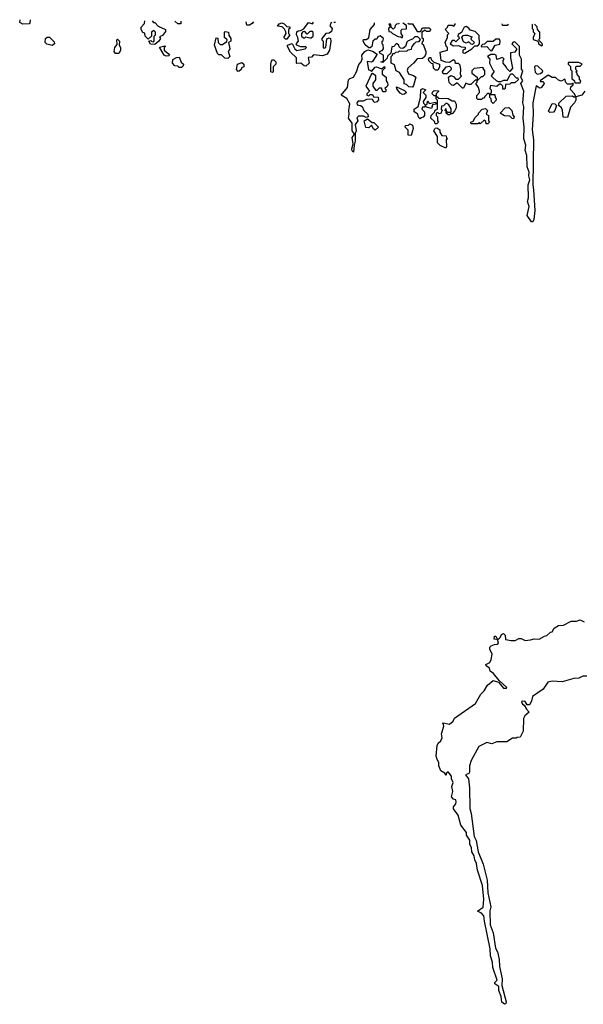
# Model space of a CAD drawing. Extents: x 2494118 to 2687960, y 757339 to 915227.
# Tile 263 of 364: x 2571402 to 2575799, y 904286 to 911963. Entities that reach past the tile are written whole.
import ezdxf

# ---------------------------------------------------------------- set-up
doc = ezdxf.new("R2010")
doc.units = 0

msp = doc.modelspace()

# ---------------------------------------------------------------- linework, layer by layer
at = {"layer": '0CON20XD'}
for points in [[(2571484.2, 911962), (2571481.7, 911938.3), (2571475, 911930), (2571427, 911927), (2571401.7, 911941.7), (2571405.4, 911962.7)], [(2572436.5, 911953.6), (2572445, 911940), (2572455, 911940), (2572483, 911913), (2572540, 911885), (2572538.3, 911871.7), (2572515, 911840), (2572491.7, 911828.3), (2572500, 911815), (2572487.5, 911795), (2572455, 911770), (2572421.7, 911771.7), (2572410, 911795), (2572425, 911800), (2572431.7, 911791.7), (2572445, 911790), (2572451.7, 911798.3), (2572450, 911835), (2572460, 911845), (2572460, 911865), (2572448.3, 911878.3), (2572430, 911865), (2572430, 911835), (2572405, 911810), (2572380, 911835), (2572378.3, 911858.3), (2572363.6, 911863.6), (2572350, 911885), (2572350, 911905), (2572376.4, 911933.6), (2572376.9, 911954.1)], [(2572659.9, 911951.6), (2572658.3, 911931.7), (2572635, 911930), (2572613, 911952)], [(2573224.9, 911946.6), (2573215, 911932.5), (2573195, 911920), (2573175, 911920), (2573168.6, 911947.1)], [(2573485, 911810), (2573475, 911810), (2573462.5, 911825), (2573480, 911855), (2573478.3, 911868.3), (2573468.3, 911888.3), (2573448.3, 911908.3), (2573411.7, 911911.7), (2573425, 911930), (2573447, 911937), (2573465, 911930), (2573485, 911910), (2573508.3, 911908.3), (2573510, 911895), (2573500, 911885), (2573500, 911855), (2573510, 911845), (2573485, 911810)], [(2573836.2, 911941.2), (2573830, 911935), (2573822.5, 911915), (2573840, 911895), (2573835, 911870), (2573815, 911857.5), (2573790, 911855), (2573760, 911815), (2573760, 911805), (2573770, 911795), (2573770, 911745), (2573775, 911740), (2573790, 911745), (2573797.5, 911812.5), (2573815, 911822.5), (2573827.5, 911815), (2573830, 911795), (2573817.5, 911725), (2573800, 911695), (2573765, 911680), (2573695, 911690), (2573678.3, 911671.7), (2573651.7, 911668.3), (2573660, 911625), (2573635, 911600), (2573621.7, 911601.7), (2573595, 911622.5), (2573565, 911620), (2573560, 911625), (2573560, 911665), (2573515, 911710), (2573490, 911755), (2573490, 911765), (2573528.3, 911778.3), (2573547.5, 911735), (2573565, 911722.5), (2573630, 911735), (2573640, 911745), (2573635, 911750), (2573595, 911750), (2573560, 911765), (2573561.7, 911778.3), (2573577.5, 911795), (2573572.5, 911825), (2573560, 911845), (2573563, 911867), (2573573, 911877), (2573591.7, 911878.3), (2573618.3, 911891.7), (2573655, 911940), (2573685, 911930), (2573694.3, 911942.4)], [(2573866, 911940.9), (2573865, 911940.9), (2573851.7, 911941)], [(2574429.6, 911935.9), (2574435, 911930), (2574465, 911930), (2574501.7, 911871.7), (2574528.3, 911871.7), (2574545, 911900), (2574595, 911900), (2574610, 911885), (2574595, 911870), (2574575, 911870), (2574565, 911880), (2574540, 911865), (2574540, 911825), (2574550, 911815), (2574550, 911795), (2574541.7, 911788.3), (2574540, 911775), (2574548.3, 911768.3), (2574570, 911715), (2574570, 911695), (2574558.3, 911671.7), (2574545, 911660), (2574501.7, 911658.3), (2574475, 911622.5), (2574430, 911585), (2574423.3, 911566.7), (2574435, 911540), (2574475, 911527.5), (2574492.5, 911515), (2574475, 911450), (2574465, 911437.5), (2574438.3, 911438.3), (2574418.3, 911458.3), (2574401.7, 911461.7), (2574400, 911495), (2574365, 911550), (2574340, 911565), (2574325, 911610), (2574300, 911625), (2574300, 911675), (2574310, 911685), (2574311.7, 911698.3), (2574325, 911700), (2574335, 911710), (2574357, 911713), (2574365, 911720), (2574421.7, 911718.3), (2574433, 911727), (2574458.3, 911731.7), (2574462.5, 911755), (2574481.7, 911778.3), (2574495, 911790), (2574518.3, 911791.7), (2574528.3, 911808.3), (2574508.3, 911828.3), (2574485, 911830), (2574465, 911810), (2574431.7, 911798.3), (2574422.5, 911787.5), (2574412.5, 911755), (2574391.7, 911738.3), (2574371.7, 911741.7), (2574361.7, 911751.7), (2574360, 911765), (2574341.7, 911778.3), (2574320, 911755), (2574305, 911750), (2574298.3, 911701.7), (2574271.7, 911678.3), (2574268.3, 911661.7), (2574235, 911630), (2574220, 911635), (2574240, 911640), (2574240, 911685), (2574211.7, 911701.7), (2574210, 911715), (2574228.3, 911721.7), (2574240, 911735), (2574237, 911767), (2574230, 911775), (2574230, 911795), (2574238.3, 911801.7), (2574240, 911815), (2574215, 911837.5), (2574195, 911830), (2574188.3, 911811.7), (2574175, 911810), (2574157.5, 911795), (2574150, 911755), (2574135, 911742.5), (2574125, 911742.5), (2574097, 911767), (2574080, 911795), (2574083, 911807), (2574105, 911807.5), (2574125, 911820), (2574136.7, 911885), (2574168.8, 911925), (2574169.6, 911938.2)], [(2574362.2, 911936.5), (2574358.3, 911931.7), (2574341.7, 911928.3), (2574331.7, 911918.3), (2574328.3, 911901.7), (2574315, 911890), (2574300, 911905), (2574298.3, 911928.3), (2574281.7, 911928.3), (2574290, 911915), (2574288.3, 911901.7), (2574280, 911895), (2574281.7, 911871.7), (2574298.3, 911868.3), (2574310, 911855), (2574355, 911832.5), (2574375, 911830), (2574385, 911820), (2574390, 911835), (2574377.5, 911855), (2574378.3, 911881.7), (2574385, 911890), (2574418.3, 911891.7), (2574418.3, 911918.3), (2574390.7, 911936.3)], [(2575078.3, 911691.7), (2575050, 911675), (2575070, 911655), (2575067.5, 911625), (2575091.7, 911571.7), (2575100, 911565), (2575100, 911555), (2575080, 911525), (2575091.7, 911511.7), (2575118.3, 911488.3), (2575135, 911480), (2575155, 911480), (2575178.3, 911491.7), (2575208.3, 911491.7), (2575225, 911530), (2575235, 911540), (2575245, 911540), (2575275, 911510), (2575288.3, 911508.3), (2575290, 911495), (2575265, 911470), (2575235, 911470), (2575225, 911460), (2575191.7, 911458.3), (2575190, 911425), (2575185, 911420), (2575171.7, 911421.7), (2575170, 911445), (2575155, 911460), (2575145, 911460), (2575125, 911442.5), (2575075, 911450), (2575070, 911425), (2575080, 911415), (2575080, 911395), (2575070, 911380), (2575108.3, 911378.3), (2575110, 911355), (2575120, 911345), (2575120, 911335), (2575095, 911310), (2575083, 911323), (2575080, 911345), (2575070, 911355), (2575070, 911380), (2575055, 911390), (2575030, 911365), (2575025, 911350), (2575015, 911350), (2575005, 911340), (2574975, 911340), (2574968.3, 911348.3), (2574968.3, 911371.7), (2574990, 911395), (2574990, 911405), (2574980, 911435), (2574960, 911465), (2574970, 911475), (2574970, 911490), (2574955, 911490), (2574921.7, 911458.3), (2574905, 911457.5), (2574881.7, 911468.3), (2574865, 911430), (2574855, 911430), (2574815, 911470), (2574785, 911450), (2574771.7, 911451.7), (2574753, 911473), (2574747.5, 911515), (2574765, 911527.5), (2574785, 911520), (2574805, 911500), (2574825, 911500), (2574848.3, 911521.7), (2574840, 911535), (2574842.5, 911575), (2574837, 911607), (2574825, 911620), (2574801.7, 911621.7), (2574798.3, 911638.3), (2574785, 911650), (2574755, 911630), (2574725, 911632.5), (2574690, 911645), (2574681.7, 911708.3), (2574740, 911725), (2574740, 911745), (2574731.7, 911751.7), (2574720, 911785), (2574740, 911825), (2574740, 911845), (2574750, 911855), (2574720, 911885), (2574740, 911905), (2574745, 911920), (2574775, 911920), (2574788.3, 911911.7), (2574800, 911925), (2574799, 911932.7)], [(2574875, 911702.5), (2574930, 911735), (2574951.7, 911758.3), (2574975, 911760), (2574990, 911775), (2574985, 911840), (2574955, 911870), (2574915, 911880), (2574906.4, 911896.4), (2574885, 911910), (2574870, 911905), (2574848.3, 911861.7), (2574821.7, 911848.3), (2574820, 911835), (2574828.3, 911828.3), (2574830, 911815), (2574805, 911790), (2574795, 911800), (2574775, 911800), (2574760, 911775), (2574785, 911760), (2574825, 911762.5), (2574845, 911750), (2574878.3, 911748.3), (2574878.3, 911731.7), (2574860, 911725), (2574860, 911705), (2574875, 911702.5)], [(2575163.1, 911929.4), (2575165, 911920), (2575205, 911920), (2575214, 911929)], [(2575402.3, 911927.3), (2575400, 911925), (2575400, 911895), (2575407, 911887), (2575408.3, 911868.3), (2575420, 911855), (2575407.5, 911825), (2575408.3, 911808.3), (2575437.5, 911797.5), (2575448.3, 911788.3), (2575450, 911775), (2575475, 911760), (2575480, 911765), (2575478.3, 911778.3), (2575450, 911805), (2575460, 911815), (2575460, 911865), (2575442.5, 911885), (2575437.5, 911907.5), (2575417.8, 911927.2)], [(2571655, 911761.4), (2571612.3, 911772.3), (2571600, 911785), (2571602.5, 911815), (2571615, 911827.5), (2571635, 911827.5), (2571669.7, 911789.7), (2571672.5, 911775), (2571655, 911761.4)], [(2573025, 911660), (2573001.7, 911661.7), (2572975, 911690), (2572955, 911690), (2572945, 911700), (2572922.5, 911765), (2572935, 911820), (2572948.3, 911818.3), (2572950, 911785), (2572965, 911770), (2572985, 911770), (2573018.3, 911791.7), (2573020, 911805), (2573000, 911825), (2573000, 911865), (2573005, 911870), (2573030, 911865), (2573033, 911843), (2573050, 911815), (2573050, 911795), (2573030, 911785), (2573040, 911735), (2573027.5, 911715), (2573040, 911675), (2573025, 911660)], [(2573665, 911820), (2573675, 911822.5), (2573690, 911835), (2573690, 911865), (2573685, 911870), (2573665, 911870), (2573645, 911850), (2573625, 911870), (2573611.7, 911868.3), (2573600, 911855), (2573600, 911835), (2573615, 911820), (2573625, 911820), (2573635, 911830), (2573665, 911820)], [(2574935, 911770), (2574923, 911773), (2574905, 911790), (2574885, 911780), (2574865, 911790), (2574850, 911825), (2574861.7, 911838.3), (2574875, 911842.5), (2574895, 911842.5), (2574928.3, 911828.3), (2574921.7, 911811.7), (2574950, 911785), (2574935, 911770)], [(2572148.3, 911698.3), (2572137.5, 911715), (2572143.3, 911745), (2572161.7, 911768.3), (2572160, 911805), (2572165, 911810), (2572180, 911795), (2572177.5, 911765), (2572187.5, 911745), (2572187, 911723), (2572175, 911700), (2572148.3, 911698.3)], [(2572545, 911677.5), (2572530, 911685), (2572491.7, 911748.3), (2572535, 911760), (2572540, 911755), (2572530, 911745), (2572530, 911725), (2572559.3, 911699.3), (2572570, 911685), (2572565, 911680), (2572545, 911677.5)], [(2575085, 911720), (2575110, 911765), (2575147, 911773), (2575150, 911795), (2575145, 911810), (2575115, 911810), (2575095, 911792.5), (2575048.3, 911791.7), (2575028.3, 911771.7), (2575011.7, 911768.3), (2575001.7, 911758.3), (2575005, 911750), (2575045, 911752.5), (2575073.6, 911723.6), (2575085, 911720)], [(2575810, 911405), (2575787, 911373), (2575740, 911360), (2575740, 911335), (2575730, 911315), (2575698.3, 911281.7), (2575675, 911200), (2575641.7, 911201.7), (2575636.4, 911256.4), (2575627.5, 911275), (2575607.5, 911295), (2575608.3, 911311.7), (2575665, 911367.5), (2575715, 911370), (2575725, 911360), (2575740, 911360), (2575730, 911385), (2575698.3, 911418.3), (2575701.7, 911438.3), (2575720, 911455), (2575718.3, 911468.3), (2575705, 911460), (2575675, 911460), (2575663, 911473), (2575655, 911500), (2575625, 911482.5), (2575605, 911490), (2575581.7, 911511.7), (2575555, 911512.5), (2575525, 911530), (2575463, 911487), (2575465, 911480), (2575485, 911480), (2575492.5, 911465), (2575469.3, 911430.7), (2575458.3, 911428.3), (2575431.7, 911448.3), (2575403.8, 911315), (2575407.5, 911225), (2575398.8, 911105), (2575408.8, 911025), (2575404, 910675), (2575411.2, 910635), (2575419.2, 910475), (2575413.3, 910405), (2575405, 910387.5), (2575395, 910387.5), (2575361.2, 910435), (2575376.2, 910505), (2575362.5, 910545), (2575372, 910575), (2575368, 910675), (2575380.6, 910715), (2575374, 910745), (2575377.5, 910775), (2575360.8, 910815), (2575358, 910905), (2575346, 910945), (2575350, 910985), (2575333.8, 911035), (2575336.2, 911125), (2575330, 911195), (2575335.8, 911284.2), (2575327.5, 911315), (2575333.8, 911405), (2575310, 911465), (2575326.7, 911485), (2575310, 911515), (2575326.2, 911565), (2575317, 911577), (2575315.9, 911655.9), (2575300, 911685), (2575300, 911755), (2575265, 911790), (2575251.7, 911788.3), (2575240, 911775), (2575280, 911735), (2575265, 911710), (2575230, 911705), (2575230, 911665), (2575247.5, 911585), (2575225, 911560), (2575201.7, 911581.7), (2575197.5, 911595), (2575173, 911623), (2575172.5, 911645), (2575180, 911655), (2575168.3, 911668.3), (2575123, 911653), (2575120, 911685), (2575105, 911692.5), (2575078.3, 911691.7)], [(2572665, 911590), (2572645, 911590), (2572635, 911600), (2572611.7, 911601.7), (2572593, 911623), (2572597, 911653), (2572625, 911667.5), (2572645, 911670), (2572661.7, 911631.7), (2572680, 911615), (2572678.3, 911601.7), (2572665, 911590)], [(2574005, 910930), (2573995, 910940), (2573993.3, 910955), (2574003.8, 910995), (2573996.7, 911045), (2574010, 911065), (2574010, 911075), (2573996.7, 911095), (2573996.4, 911156.4), (2573966.7, 911195), (2573973.3, 911225), (2573970, 911255), (2573976.4, 911306.4), (2573955, 911347.5), (2573910, 911375), (2573960, 911435), (2573966.4, 911493.6), (2573976.4, 911503.6), (2574006.1, 911513.9), (2574028.8, 911555), (2574046.7, 911613.3), (2574066.7, 911635), (2574072.5, 911655), (2574070, 911685), (2574094.1, 911715.9), (2574116.7, 911726.7), (2574155, 911717.5), (2574190, 911695), (2574155, 911637.5), (2574145, 911632.5), (2574112.5, 911637.5), (2574121.7, 911571.7), (2574135, 911570), (2574145, 911560), (2574175, 911593.3), (2574186.4, 911596.4), (2574225, 911580), (2574248.3, 911598.3), (2574250, 911585), (2574230, 911565), (2574228.3, 911538.3), (2574260, 911515), (2574260, 911485), (2574271.7, 911471.7), (2574273.3, 911455), (2574268.3, 911441.7), (2574250, 911425), (2574260, 911415), (2574255, 911400), (2574235, 911400), (2574225, 911430), (2574205, 911430), (2574188.3, 911411.7), (2574181.7, 911411.7), (2574160, 911445), (2574160, 911465), (2574180, 911495), (2574180, 911525), (2574155, 911542.5), (2574145, 911540), (2574102.5, 911445), (2574130, 911405), (2574110, 911385), (2574110, 911375), (2574125, 911370), (2574135, 911380), (2574155, 911380), (2574161.7, 911361.7), (2574198.3, 911358.3), (2574201.7, 911338.3), (2574188.3, 911321.7), (2574175, 911317.5), (2574163.6, 911323.6), (2574155, 911340), (2574145, 911342.5), (2574108.3, 911341.7), (2574081.7, 911328.3), (2574043, 911327), (2574032.5, 911315), (2574035, 911300), (2574060, 911295), (2574072.5, 911285), (2574087.5, 911255), (2574117.5, 911225), (2574120, 911205), (2574105, 911200), (2574085, 911210), (2574045, 911210), (2574033, 911197), (2574040, 911175), (2574020, 911145), (2574027.5, 911095), (2574020, 911075), (2574020, 911015), (2574010, 910985), (2574005, 910930)], [(2574665, 911570), (2574645, 911570), (2574630, 911585), (2574628.3, 911618.3), (2574615, 911620), (2574593, 911643), (2574590, 911655), (2574601.7, 911668.3), (2574608.3, 911668.3), (2574611.7, 911651.7), (2574631.7, 911631.7), (2574677, 911617), (2574677, 911593), (2574665, 911570)], [(2573105, 911560), (2573092.5, 911575), (2573100, 911615), (2573135, 911630), (2573150, 911615), (2573150, 911595), (2573131.7, 911588.3), (2573130, 911575), (2573115, 911562.5), (2573105, 911560)], [(2573375, 911550), (2573360, 911555), (2573360, 911615), (2573365, 911640), (2573375, 911650), (2573385, 911650), (2573400, 911635), (2573400, 911615), (2573380, 911595), (2573380, 911555), (2573375, 911550)], [(2574735, 911540), (2574705, 911540), (2574700, 911555), (2574730, 911595), (2574755, 911600), (2574768.3, 911588.3), (2574767.5, 911575), (2574735, 911540)], [(2574975, 911490), (2575005, 911520), (2575015, 911520), (2575030, 911535), (2575030, 911565), (2575015, 911590), (2574948.3, 911581.7), (2574930, 911565), (2574930, 911545), (2574970, 911515), (2574970, 911490), (2574975, 911490)], [(2575438.3, 911538.3), (2575465, 911542.5), (2575480, 911555), (2575482.5, 911565), (2575445, 911600), (2575425, 911602.5), (2575417.5, 911595), (2575423, 911553), (2575438.3, 911538.3)], [(2575775, 911470), (2575780, 911485), (2575770, 911495), (2575770, 911515), (2575750, 911535), (2575750, 911545), (2575740, 911555), (2575750, 911565), (2575740, 911575), (2575740, 911595), (2575745, 911600), (2575775, 911600), (2575790, 911615), (2575765, 911630), (2575681.7, 911628.3), (2575680, 911615), (2575698.3, 911598.3), (2575700, 911575), (2575710, 911565), (2575710, 911505), (2575730, 911485), (2575731.7, 911471.7), (2575775, 911470)], [(2574388.3, 911378.3), (2574370.7, 911390.7), (2574343, 911423), (2574341.7, 911438.3), (2574405, 911410), (2574420, 911395), (2574405, 911382.5), (2574388.3, 911378.3)], [(2574525, 911190), (2574513, 911203), (2574507.5, 911225), (2574480, 911245), (2574480, 911265), (2574510, 911285), (2574527.5, 911355), (2574530, 911415), (2574545, 911427.5), (2574570, 911415), (2574550, 911395), (2574570, 911375), (2574570, 911355), (2574550, 911325), (2574551.7, 911311.7), (2574565, 911300), (2574578.3, 911301.7), (2574585, 911330), (2574595, 911310), (2574645, 911320), (2574650, 911305), (2574621.7, 911298.3), (2574615, 911270), (2574575, 911280), (2574565, 911290), (2574558.3, 911281.7), (2574545, 911280), (2574540, 911265), (2574560, 911245), (2574560, 911215), (2574548.3, 911201.7), (2574531.7, 911198.3), (2574525, 911190)], [(2574655, 911150), (2574641.7, 911151.7), (2574638.3, 911168.3), (2574610, 911195), (2574613, 911217), (2574638.3, 911241.7), (2574641.7, 911258.3), (2574660, 911265), (2574660, 911335), (2574650, 911345), (2574650, 911370), (2574635, 911370), (2574620, 911385), (2574621.7, 911398.3), (2574635, 911410), (2574668.3, 911408.3), (2574668.3, 911401.7), (2574650, 911385), (2574650, 911370), (2574671.7, 911351.7), (2574745, 911347.5), (2574775, 911330), (2574795, 911330), (2574807.5, 911305), (2574807.5, 911275), (2574795, 911250), (2574775, 911230), (2574761.7, 911228.3), (2574755, 911220), (2574745, 911220), (2574730, 911235), (2574730, 911250), (2574720, 911255), (2574725, 911270), (2574730, 911250), (2574741.7, 911241.7), (2574768.3, 911241.7), (2574767, 911267), (2574748.3, 911298.3), (2574735, 911310), (2574725, 911310), (2574708.3, 911291.7), (2574691.7, 911288.3), (2574690, 911265), (2574700, 911255), (2574691.7, 911248.3), (2574690, 911235), (2574675, 911230), (2574665, 911240), (2574650, 911235), (2574650, 911215), (2574660, 911205), (2574660, 911175), (2574670, 911165), (2574655, 911150)], [(2575255, 911190), (2575243, 911193), (2575225, 911210), (2575185, 911212.5), (2575150, 911235), (2575190, 911275), (2575217, 911277), (2575240, 911255), (2575248.3, 911218.3), (2575260, 911205), (2575255, 911190)], [(2575538.3, 911238.3), (2575528.3, 911248.3), (2575555, 911310), (2575577, 911307), (2575590, 911295), (2575576.7, 911255), (2575565, 911242.5), (2575538.3, 911238.3)], [(2575055, 911150), (2575041.7, 911151.7), (2575038.3, 911168.3), (2575025, 911180), (2574995, 911150), (2574985, 911160), (2574975, 911150), (2574925, 911150), (2574920, 911165), (2574938.3, 911171.7), (2574955, 911200), (2574980, 911225), (2574980, 911235), (2575010, 911265), (2575035, 911270), (2575050, 911255), (2575040, 911225), (2575060, 911215), (2575060, 911175), (2575067.5, 911165), (2575055, 911150)], [(2574175, 911102.5), (2574161.7, 911111.7), (2574145, 911140), (2574125, 911120), (2574101.7, 911121.7), (2574090, 911175), (2574115, 911190), (2574151.7, 911161.7), (2574165, 911160), (2574200, 911125), (2574175, 911102.5)], [(2574455, 911060), (2574431.7, 911061.7), (2574431.7, 911101.7), (2574410, 911125), (2574411.7, 911138.3), (2574435, 911140), (2574445, 911150), (2574465, 911140), (2574472.5, 911115), (2574455, 911060)], [(2574725, 910960), (2574681.7, 910981.7), (2574661.7, 911001.7), (2574661.7, 911051.7), (2574632.5, 911095), (2574641.7, 911118.3), (2574655, 911120), (2574680, 911105), (2574680, 911085), (2574695, 911060), (2574728.3, 911058.3), (2574731.7, 911041.7), (2574740, 911035), (2574730, 911025), (2574732.5, 910975), (2574725, 910960)], [(2575826.4, 906843.6), (2575795, 906843.3), (2575765, 906828.8), (2575724.1, 906825.9), (2575635, 906801.4), (2575555, 906806.7), (2575521.7, 906798.3), (2575485.9, 906744.1), (2575403.2, 906686.8), (2575395, 906650), (2575378.3, 906621.7), (2575361.2, 906621.2), (2575345, 906647.5), (2575325, 906650), (2575317.5, 906645), (2575325, 906627.5), (2575338.3, 906618.3), (2575355, 906587.5), (2575376.7, 906565), (2575343.6, 906536.4), (2575332.5, 906515), (2575330, 906415), (2575305, 906370), (2575283, 906367), (2575275, 906360), (2575245, 906360), (2575203, 906333), (2575125, 906332.5), (2575085, 906317.5), (2575045, 906327.5), (2574982.5, 906295), (2574924.2, 906185.8), (2574912, 906145), (2574910, 906095), (2574905, 906086.7), (2574880, 906075), (2574902.5, 906045), (2574912, 905975), (2574914.1, 905814.1), (2574924, 905775), (2574946.2, 905595), (2574962.7, 905562.7), (2574978, 905475), (2575018.3, 905378.3), (2575048.6, 905255), (2575054.2, 905154.2), (2575076.7, 905045), (2575069.2, 905015), (2575072.5, 904905), (2575094.4, 904844.4), (2575113.3, 904725), (2575128, 904695), (2575143.5, 904635), (2575145, 904580), (2575164.4, 904485), (2575162.3, 904432.3), (2575196, 904305), (2575195, 904290), (2575185, 904286.2), (2575162.7, 904302.7), (2575156.9, 904346.9), (2575139.4, 904395), (2575138.8, 904425), (2575107.5, 904445), (2575107.5, 904455), (2575125.8, 904475), (2575093.4, 904573.4), (2575089.1, 904615), (2575074.4, 904665), (2575072.4, 904717.6), (2575026.9, 904935), (2575023.8, 904975), (2575005, 904996.2), (2574972.5, 905012.5), (2575017, 905043), (2575022.5, 905105), (2575013, 905213), (2574973.1, 905333.1), (2574965.8, 905385), (2574951.5, 905411.5), (2574947.1, 905445), (2574929.2, 905475), (2574925.7, 905505.7), (2574913.3, 905535), (2574912.5, 905565), (2574886.7, 905605), (2574887, 905627), (2574843, 905683), (2574821.7, 905761.7), (2574785, 905810), (2574786.7, 905825), (2574805, 905850), (2574807.5, 905865), (2574805, 905880), (2574785, 905886.7), (2574771.2, 905905), (2574780, 905945), (2574773.3, 905985), (2574782.5, 906015), (2574770, 906045), (2574770, 906065), (2574745, 906097.5), (2574731.7, 906088.3), (2574725, 906070), (2574718.3, 906088.3), (2574687, 906107), (2574672.5, 906145), (2574671.7, 906171.7), (2574657.5, 906195), (2574651.7, 906221.7), (2574657.5, 906305), (2574667, 906323), (2574688.3, 906341.7), (2574697.5, 906365), (2574692.5, 906395), (2574710, 906455), (2574708.3, 906468.3), (2574700, 906475), (2574705, 906480), (2574755, 906470), (2574782.5, 906495), (2574793.9, 906516.1), (2574957.7, 906632.3), (2575000, 906705), (2575025, 906730), (2575052.5, 906775), (2575095, 906810), (2575137, 906797), (2575175, 906751.2), (2575200, 906750), (2575202.5, 906755), (2575141.2, 906811.2), (2575098.8, 906865), (2575072.3, 906882.3), (2575066.1, 906906.1), (2575040, 906925), (2575037.5, 906935), (2575070, 906950), (2575080, 906975), (2575086.7, 907015), (2575068.8, 907055), (2575069.3, 907070.7), (2575079.3, 907080.7), (2575105, 907092.5), (2575127, 907093), (2575137, 907103), (2575130, 907130), (2575103.9, 907133.9), (2575105, 907157.5), (2575116.4, 907156.4), (2575130, 907130), (2575135, 907130), (2575150, 907145), (2575160.7, 907169.3), (2575177, 907177), (2575190, 907165), (2575191.7, 907131.7), (2575235, 907122.5), (2575266.4, 907123.6), (2575295, 907137.5), (2575315, 907137.5), (2575345, 907123.8), (2575387, 907127), (2575415, 907136.2), (2575455, 907133.8), (2575495, 907157.5), (2575515, 907162.5), (2575541.7, 907188.3), (2575555, 907190), (2575570.7, 907219.3), (2575605, 907240), (2575645, 907243.3), (2575705, 907273.3), (2575745, 907273.3), (2575775, 907282.5), (2575805, 907267.5)]]:
    msp.add_lwpolyline(points, dxfattribs=at)

doc.saveas('drawing.dxf')
